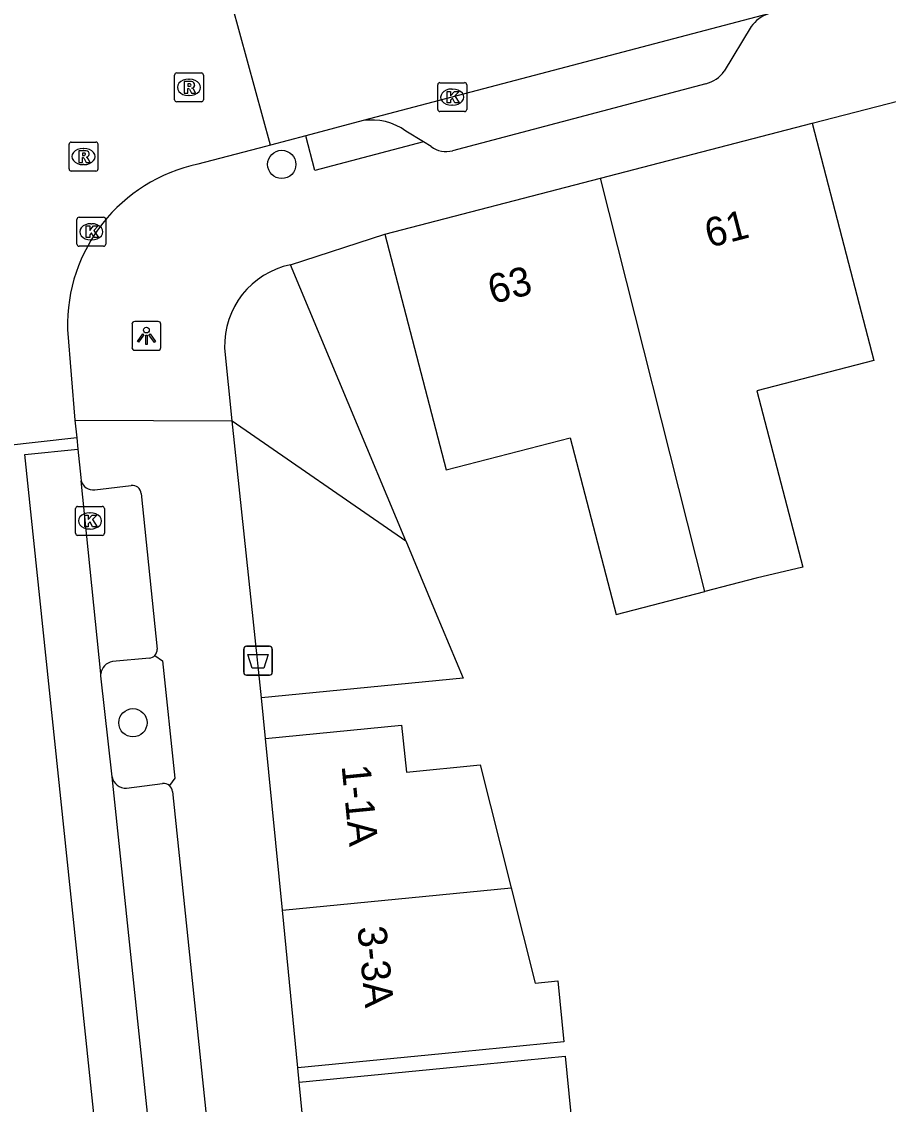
# Model space of a CAD drawing. Extents: x 159718 to 160783, y 383290 to 384030.
# Drawn here: x 160589.26 to 160619.22, y 383401.3 to 383438.73 of the extents above; entities that cross this region are included whole.
import ezdxf

# ---------------------------------------------------------------- set-up
doc = ezdxf.new("R2010")
doc.units = 0
for name, color, linetype in [('IMGEO_Afvalbak', 7, 'Continuous'), ('IMGEO_Boom', 7, 'Continuous'), ('IMGEO_Groenvoorziening', 7, 'Continuous'), ('IMGEO_Kolk', 7, 'Continuous'), ('IMGEO_Lichtpunt', 7, 'Continuous'), ('IMGEO_Pand', 7, 'Continuous'), ('IMGEO_Pand_nummerreeks', 7, 'Continuous'), ('IMGEO_Parkeervlak_open', 7, 'Continuous'), ('IMGEO_Rijbaan_lokaal_gesloten', 7, 'Continuous'), ('IMGEO_Rijbaan_lokaal_open', 7, 'Continuous'), ('IMGEO_Rioolput', 7, 'Continuous'), ('IMGEO_Voetpad_open', 7, 'Continuous')]:
    doc.layers.add(name, color=color, linetype=linetype)

msp = doc.modelspace()

# ---------------------------------------------------------------- linework, layer by layer
at = {"layer": 'IMGEO_Afvalbak'}
for p, q in [((160596.935, 383416.238), (160596.935, 383417.038)), ((160596.935, 383417.038), (160596.935, 383416.238)), ((160597.035, 383417.138), (160597.825, 383417.138)), ((160597.825, 383417.138), (160597.035, 383417.138)), ((160597.925, 383417.038), (160597.925, 383416.238)), ((160597.925, 383416.238), (160597.925, 383417.038)), ((160597.825, 383416.138), (160597.035, 383416.138)), ((160597.035, 383416.138), (160597.825, 383416.138))]:
    msp.add_line(p, q, dxfattribs=at)
msp.add_lwpolyline([(160597.078, 383416.852), (160597.782, 383416.852), (160597.633, 383416.382), (160597.227, 383416.382), (160597.078, 383416.852)], dxfattribs=at)
for centre, start, end in [((160597.035, 383417.038), 90, 180), ((160597.035, 383417.038), 90, 180), ((160597.825, 383417.038), 0, 90), ((160597.825, 383417.038), 360, 90), ((160597.035, 383416.238), 180, 270), ((160597.035, 383416.238), 180, 270), ((160597.825, 383416.238), 270, 0), ((160597.825, 383416.238), 270, 0)]:
    msp.add_arc(centre, 0.1, start, end, dxfattribs=at)
at = {"layer": 'IMGEO_Boom'}
for centre in [(160598.253, 383433.794), (160593.107, 383414.493)]:
    msp.add_circle(centre, 0.489, dxfattribs=at)
at = {"layer": 'IMGEO_Groenvoorziening'}
for points in [[(160602.54, 383420.783), (160598.552, 383430.324)], [(160596.542, 383424.929), (160602.54, 383420.783)], [(160602.54, 383420.783), (160603.559, 383418.346), (160604.523, 383416.039), (160597.546, 383415.356)]]:
    msp.add_lwpolyline(points, dxfattribs=at)
at = {"layer": 'IMGEO_Kolk'}
for p, q in [((160603.643, 383435.695), (160603.643, 383436.547)), ((160603.718, 383436.621), (160604.57, 383436.621)), ((160604.131, 383436.401), (160604.156, 383436.401)), ((160604.644, 383436.547), (160604.644, 383435.695)), ((160604.57, 383435.621), (160603.718, 383435.621)), ((160604.154, 383435.841), (160604.129, 383435.841)), ((160591.168, 383431.041), (160591.168, 383431.893)), ((160591.243, 383431.967), (160592.095, 383431.967)), ((160592.169, 383431.893), (160592.169, 383431.041)), ((160591.656, 383431.747), (160591.681, 383431.747)), ((160591.679, 383431.187), (160591.654, 383431.187)), ((160592.095, 383430.967), (160591.243, 383430.967)), ((160591.121, 383421.046), (160591.121, 383421.898)), ((160591.196, 383421.972), (160592.048, 383421.972)), ((160591.609, 383421.752), (160591.634, 383421.752)), ((160592.122, 383421.898), (160592.122, 383421.046)), ((160592.048, 383420.972), (160591.196, 383420.972)), ((160591.632, 383421.192), (160591.607, 383421.192))]:
    msp.add_line(p, q, dxfattribs=at)
for points in [[(160603.643, 383435.695), (160603.643, 383436.547)], [(160603.718, 383436.621), (160604.57, 383436.621)], [(160603.964, 383436.321), (160604.087, 383436.321), (160604.087, 383436.17), (160604.217, 383436.321), (160604.381, 383436.321), (160604.235, 383436.17), (160604.388, 383435.921), (160604.236, 383435.921), (160604.151, 383436.085), (160604.087, 383436.018), (160604.087, 383435.921), (160603.964, 383435.921), (160603.964, 383436.321)], [(160604.644, 383436.547), (160604.644, 383435.695)], [(160604.57, 383435.621), (160603.718, 383435.621)], [(160591.168, 383431.041), (160591.168, 383431.893)], [(160591.243, 383431.967), (160592.095, 383431.967)], [(160592.169, 383431.893), (160592.169, 383431.041)], [(160591.489, 383431.667), (160591.612, 383431.667), (160591.612, 383431.516), (160591.742, 383431.667), (160591.906, 383431.667), (160591.76, 383431.516), (160591.913, 383431.267), (160591.761, 383431.267), (160591.676, 383431.431), (160591.612, 383431.364), (160591.612, 383431.267), (160591.489, 383431.267), (160591.489, 383431.667)], [(160592.095, 383430.967), (160591.243, 383430.967)], [(160591.121, 383421.046), (160591.121, 383421.898)], [(160591.196, 383421.972), (160592.048, 383421.972)], [(160592.122, 383421.898), (160592.122, 383421.046)], [(160591.442, 383421.672), (160591.565, 383421.672), (160591.565, 383421.521), (160591.695, 383421.672), (160591.859, 383421.672), (160591.713, 383421.521), (160591.866, 383421.272), (160591.714, 383421.272), (160591.629, 383421.436), (160591.565, 383421.369), (160591.565, 383421.272), (160591.442, 383421.272), (160591.442, 383421.672)], [(160592.048, 383420.972), (160591.196, 383420.972)]]:
    msp.add_lwpolyline(points, dxfattribs=at)
for centre, start, end in [((160603.72, 383436.545), 91.552, 178.448), ((160603.72, 383436.545), 91.552, 178.448), ((160604.568, 383436.545), 1.552, 88.448), ((160604.568, 383436.545), 1.552, 88.448), ((160603.72, 383435.697), 181.552, 268.448), ((160603.72, 383435.697), 181.552, 268.448), ((160604.568, 383435.697), 271.552, 358.448), ((160604.568, 383435.697), 271.552, 358.448), ((160591.245, 383431.891), 91.552, 178.448), ((160591.245, 383431.891), 91.552, 178.448), ((160592.093, 383431.891), 1.552, 88.448), ((160592.093, 383431.891), 1.552, 88.448), ((160591.245, 383431.043), 181.552, 268.448), ((160591.245, 383431.043), 181.552, 268.448), ((160592.093, 383431.043), 271.552, 358.448), ((160592.093, 383431.043), 271.552, 358.448), ((160591.198, 383421.896), 91.552, 178.448), ((160591.198, 383421.896), 91.552, 178.448), ((160592.046, 383421.896), 1.552, 88.448), ((160592.046, 383421.896), 1.552, 88.448), ((160591.198, 383421.048), 181.552, 268.448), ((160591.198, 383421.048), 181.552, 268.448), ((160592.046, 383421.048), 271.552, 358.448), ((160592.046, 383421.048), 271.552, 358.448)]:
    msp.add_arc(centre, 0.0765, start, end, dxfattribs=at)
for centre, major_axis, ratio, start_param, end_param in [((160604.13, 383436.121), (-0.387, 0.002), 0.722429, 4.712389, 7.853982), ((160604.155, 383436.121), (-0.39, 0.002), 0.717154, 1.570796, 4.712389), ((160591.655, 383431.467), (-0.387, 0.002), 0.722429, 4.712389, 7.853982), ((160591.68, 383431.467), (-0.39, 0.002), 0.717154, 1.570796, 4.712389), ((160591.608, 383421.472), (-0.387, 0.002), 0.722429, 4.712389, 7.853982), ((160591.633, 383421.472), (-0.39, 0.002), 0.717154, 1.570796, 4.712389)]:
    msp.add_ellipse(centre, major_axis=major_axis, ratio=ratio, start_param=start_param, end_param=end_param, dxfattribs=at)
at = {"layer": 'IMGEO_Lichtpunt'}
for p, q in [((160593.075, 383428.272), (160593.075, 383427.465)), ((160593.075, 383428.272), (160593.075, 383427.465)), ((160593.977, 383428.367), (160593.169, 383428.367)), ((160593.977, 383428.367), (160593.169, 383428.367)), ((160594.071, 383427.465), (160594.071, 383428.272)), ((160594.071, 383427.465), (160594.071, 383428.272)), ((160593.169, 383427.371), (160593.977, 383427.371)), ((160593.169, 383427.371), (160593.977, 383427.371))]:
    msp.add_line(p, q, dxfattribs=at)
for points in [[(160593.449, 383427.936), (160593.488, 383427.908), (160593.3, 383427.646), (160593.262, 383427.673), (160593.449, 383427.936)], [(160593.551, 383427.888), (160593.598, 383427.888), (160593.598, 383427.566), (160593.551, 383427.566), (160593.551, 383427.888)], [(160593.661, 383427.908), (160593.699, 383427.935), (160593.886, 383427.673), (160593.847, 383427.645), (160593.661, 383427.908)]]:
    msp.add_lwpolyline(points, dxfattribs=at)
msp.add_circle((160593.574, 383428.07), 0.0994, dxfattribs=at)
for centre, start, end in [((160593.169, 383428.272), 90, 180), ((160593.169, 383428.272), 90, 180), ((160593.977, 383428.272), 0, 90), ((160593.977, 383428.272), 0, 90), ((160593.169, 383427.465), 180, 270), ((160593.169, 383427.465), 180, 270), ((160593.977, 383427.465), 270, 0), ((160593.977, 383427.465), 270, 360)]:
    msp.add_arc(centre, 0.0946, start, end, dxfattribs=at)
at = {"layer": 'IMGEO_Pand'}
for points in [[(160609.274, 383433.323), (160616.587, 383435.222)], [(160616.587, 383435.222), (160617.843, 383430.383), (160618.716, 383427.018), (160614.677, 383425.969), (160616.259, 383419.876), (160614.648, 383419.49), (160612.877, 383419.03)], [(160601.815, 383431.386), (160609.274, 383433.323)], [(160612.877, 383419.03), (160609.274, 383433.323)], [(160601.815, 383431.386), (160603.932, 383423.233), (160608.221, 383424.346), (160609.808, 383418.234), (160612.877, 383419.03)], [(160597.693, 383413.951), (160602.392, 383414.411), (160602.563, 383412.789), (160605.112, 383413.039), (160606.18, 383408.792)], [(160598.273, 383408.021), (160597.693, 383413.951)], [(160598.273, 383408.021), (160606.18, 383408.792)], [(160606.18, 383408.792), (160607.011, 383405.491), (160607.796, 383405.568), (160608.002, 383403.468), (160603.784, 383403.055), (160598.807, 383402.568)], [(160598.807, 383402.568), (160598.273, 383408.021)], [(160598.855, 383402.07), (160603.832, 383402.557), (160608.051, 383402.97), (160608.854, 383394.759), (160604.635, 383394.346), (160599.658, 383393.859)], [(160599.658, 383393.859), (160599.22, 383398.338), (160598.675, 383398.788), (160598.568, 383399.883), (160599.016, 383400.428), (160598.855, 383402.07)]]:
    msp.add_lwpolyline(points, dxfattribs=at)
at = {"layer": 'IMGEO_Parkeervlak_open'}
for points in [[(160603.15, 383434.572), (160602.544, 383434.949)], [(160593.68, 383416.726), (160592.397, 383416.61)], [(160592.889, 383412.235), (160594.129, 383412.391)]]:
    msp.add_lwpolyline(points, dxfattribs=at)
for centre, radius, start, end in [((160601.356, 383433.296), 2.035, 54.2927, 98.3627), ((160592.482, 383416.13), 0.488, 100.0179, 173.8557), ((160593.631, 383417.041), 0.319, 278.756, 316.8381), ((160592.855, 383412.709), 0.476, 190.5811, 274.0499), ((160594.179, 383412.107), 0.288, 49.3973, 99.9288)]:
    msp.add_arc(centre, radius, start, end, dxfattribs=at)
at = {"layer": 'IMGEO_Rijbaan_lokaal_gesloten'}
for points in [[(160595.764, 383362.66), (160589.375, 383423.771), (160591.203, 383423.954)], [(160591.203, 383423.954), (160591.303, 383422.977), (160591.318, 383422.858)], [(160591.997, 383416.182), (160591.318, 383422.858)], [(160592.388, 383412.622), (160591.995, 383416.112), (160591.997, 383416.182)], [(160594.344, 383393.985), (160592.388, 383412.622)]]:
    msp.add_lwpolyline(points, dxfattribs=at)
at = {"layer": 'IMGEO_Rijbaan_lokaal_open'}
for points in [[(160597.866, 383434.466), (160596.542, 383439.302)], [(160615.073, 383439), (160601.06, 383435.31)], [(160601.06, 383435.31), (160599.079, 383434.786)], [(160597.866, 383434.466), (160597.69, 383434.419), (160595.355, 383433.802)], [(160599.079, 383434.786), (160597.866, 383434.466)], [(160590.845, 383428.088), (160591.101, 383424.957)], [(160591.101, 383424.957), (160591.163, 383424.345)], [(160591.163, 383424.345), (160583.551, 383423.489)], [(160591.163, 383424.345), (160591.203, 383423.954)]]:
    msp.add_lwpolyline(points, dxfattribs=at)
msp.add_arc((160596.535, 383428.234), 5.692, 101.9678, 181.4649, dxfattribs=at)
at = {"layer": 'IMGEO_Rioolput'}
for p, q in [((160594.545, 383436.033), (160594.545, 383436.885)), ((160594.62, 383436.959), (160595.472, 383436.959)), ((160595.033, 383436.739), (160595.058, 383436.739)), ((160595.546, 383436.885), (160595.546, 383436.033)), ((160595.472, 383435.959), (160594.62, 383435.959)), ((160595.056, 383436.179), (160595.031, 383436.179)), ((160590.898, 383433.641), (160590.898, 383434.493)), ((160590.973, 383434.567), (160591.825, 383434.567)), ((160591.899, 383434.493), (160591.899, 383433.641)), ((160591.386, 383434.347), (160591.411, 383434.347)), ((160591.409, 383433.787), (160591.384, 383433.787)), ((160591.825, 383433.567), (160590.973, 383433.567))]:
    msp.add_line(p, q, dxfattribs=at)
for points in [[(160594.545, 383436.033), (160594.545, 383436.885)], [(160594.62, 383436.959), (160595.472, 383436.959)], [(160595.546, 383436.885), (160595.546, 383436.033)], [(160595.134, 383436.657), (160594.882, 383436.659), (160594.882, 383436.259)], [(160594.882, 383436.259), (160595.006, 383436.259), (160595.006, 383436.421), (160595.017, 383436.421)], [(160595.06, 383436.578), (160595.006, 383436.578), (160595.006, 383436.497)], [(160595.006, 383436.497), (160595.058, 383436.497)], [(160595.064, 383436.392), (160595.135, 383436.259), (160595.275, 383436.259), (160595.21, 383436.385)], [(160595.472, 383435.959), (160594.62, 383435.959)], [(160590.898, 383433.641), (160590.898, 383434.493)], [(160590.973, 383434.567), (160591.825, 383434.567)], [(160591.899, 383434.493), (160591.899, 383433.641)], [(160591.487, 383434.265), (160591.235, 383434.267), (160591.235, 383433.867)], [(160591.413, 383434.186), (160591.359, 383434.186), (160591.359, 383434.105)], [(160591.359, 383434.105), (160591.411, 383434.105)], [(160591.235, 383433.867), (160591.359, 383433.867), (160591.359, 383434.029), (160591.37, 383434.029)], [(160591.417, 383434), (160591.488, 383433.867), (160591.628, 383433.867), (160591.563, 383433.993)], [(160591.825, 383433.567), (160590.973, 383433.567)]]:
    msp.add_lwpolyline(points, dxfattribs=at)
for centre, radius, start, end in [((160594.622, 383436.883), 0.0765, 91.552, 178.448), ((160594.622, 383436.883), 0.0765, 91.552, 178.448), ((160595.47, 383436.883), 0.0765, 1.552, 88.448), ((160595.47, 383436.883), 0.0765, 1.552, 88.448), ((160595.016, 383436.368), 0.0533, 26.0293, 88.6989), ((160595.042, 383436.686), 0.19, 274.7715, 282.9687), ((160595.066, 383436.482), 0.0964, 77.0061, 93.1865), ((160595.08, 383436.539), 0.0378, 276.6634, 79.6772), ((160595.133, 383436.547), 0.109, 350.3612, 89.416), ((160595.131, 383436.547), 0.112, 277.5842, 350.9817), ((160595.115, 383436.332), 0.108, 29.5134, 73.7905), ((160594.622, 383436.035), 0.0765, 181.552, 268.448), ((160594.622, 383436.035), 0.0765, 181.552, 268.448), ((160595.47, 383436.035), 0.0765, 271.552, 358.448), ((160595.47, 383436.035), 0.0765, 271.552, 358.448), ((160590.975, 383434.491), 0.0765, 91.552, 178.448), ((160590.975, 383434.491), 0.0765, 91.552, 178.448), ((160591.823, 383434.491), 0.0765, 1.552, 88.448), ((160591.823, 383434.491), 0.0765, 1.552, 88.448), ((160591.395, 383434.294), 0.19, 274.7715, 282.9687), ((160591.419, 383434.09), 0.0964, 77.0061, 93.1865), ((160591.433, 383434.147), 0.0378, 276.6634, 79.6772), ((160591.486, 383434.155), 0.109, 350.3612, 89.416), ((160591.484, 383434.155), 0.112, 277.5842, 350.9817), ((160591.369, 383433.976), 0.0533, 26.0293, 88.6989), ((160591.468, 383433.94), 0.108, 29.5134, 73.7905), ((160590.975, 383433.643), 0.0765, 181.552, 268.448), ((160590.975, 383433.643), 0.0765, 181.552, 268.448), ((160591.823, 383433.643), 0.0765, 271.552, 358.448), ((160591.823, 383433.643), 0.0765, 271.552, 358.448)]:
    msp.add_arc(centre, radius, start, end, dxfattribs=at)
for centre, major_axis, ratio, start_param, end_param in [((160595.032, 383436.459), (-0.387, 0.002), 0.722429, 4.712389, 7.853982), ((160595.057, 383436.459), (-0.39, 0.002), 0.717154, 1.570796, 4.712389), ((160591.385, 383434.067), (-0.387, 0.002), 0.722429, 4.712389, 7.853982), ((160591.41, 383434.067), (-0.39, 0.002), 0.717154, 1.570796, 4.712389)]:
    msp.add_ellipse(centre, major_axis=major_axis, ratio=ratio, start_param=start_param, end_param=end_param, dxfattribs=at)
at = {"layer": 'IMGEO_Voetpad_open'}
for points in [[(160616.587, 383435.222), (160636.392, 383440.332)], [(160614.479, 383438.561), (160613.543, 383437.021)], [(160612.911, 383436.581), (160604.156, 383434.265)], [(160603.15, 383434.572), (160599.398, 383433.58), (160599.079, 383434.786)], [(160603.412, 383434.409), (160603.15, 383434.572)], [(160598.552, 383430.324), (160601.815, 383431.386)], [(160596.542, 383424.929), (160596.278, 383427.44)], [(160591.101, 383424.957), (160596.542, 383424.929)], [(160597.546, 383415.356), (160597.282, 383417.871), (160596.542, 383424.929)], [(160591.785, 383422.549), (160593.048, 383422.696)], [(160593.39, 383422.421), (160593.947, 383417.038)], [(160593.864, 383416.823), (160594.128, 383416.632), (160594.55, 383412.574), (160594.366, 383412.326)], [(160597.693, 383413.951), (160597.546, 383415.356)], [(160594.469, 383412.117), (160596.274, 383394.841)], [(160598.855, 383402.07), (160598.807, 383402.568)]]:
    msp.add_lwpolyline(points, dxfattribs=at)
for centre, radius, start, end in [((160615.429, 383437.897), 1.159, 107.8895, 145.0435), ((160612.626, 383437.664), 1.12, 284.7449, 324.9465), ((160603.946, 383435.174), 0.933, 235.0828, 283.009), ((160599.128, 383427.531), 2.852, 101.6549, 181.8344), ((160591.728, 383422.97), 0.425, 195.2599, 277.7573), ((160593.091, 383422.399), 0.3, 4.1475, 98.2474), ((160593.632, 383417.036), 0.315, 317.4409, 0.3413), ((160594.174, 383412.101), 0.296, 3.0232, 49.447)]:
    msp.add_arc(centre, radius, start, end, dxfattribs=at)

# ---------------------------------------------------------------- texts
at = {"layer": 'IMGEO_Pand_nummerreeks'}
for s, rotation, p in [('61', 14.5571, (160613.028, 383430.909)), ('63', 14.5571, (160605.533, 383428.963)), ('1-1A', 275.5895, (160600.318, 383413.005)), ('3-3A', 275.5895, (160600.864, 383407.426))]:
    msp.add_text(s, height=1, rotation=rotation, dxfattribs=at).set_placement(p)

doc.saveas('drawing.dxf')
